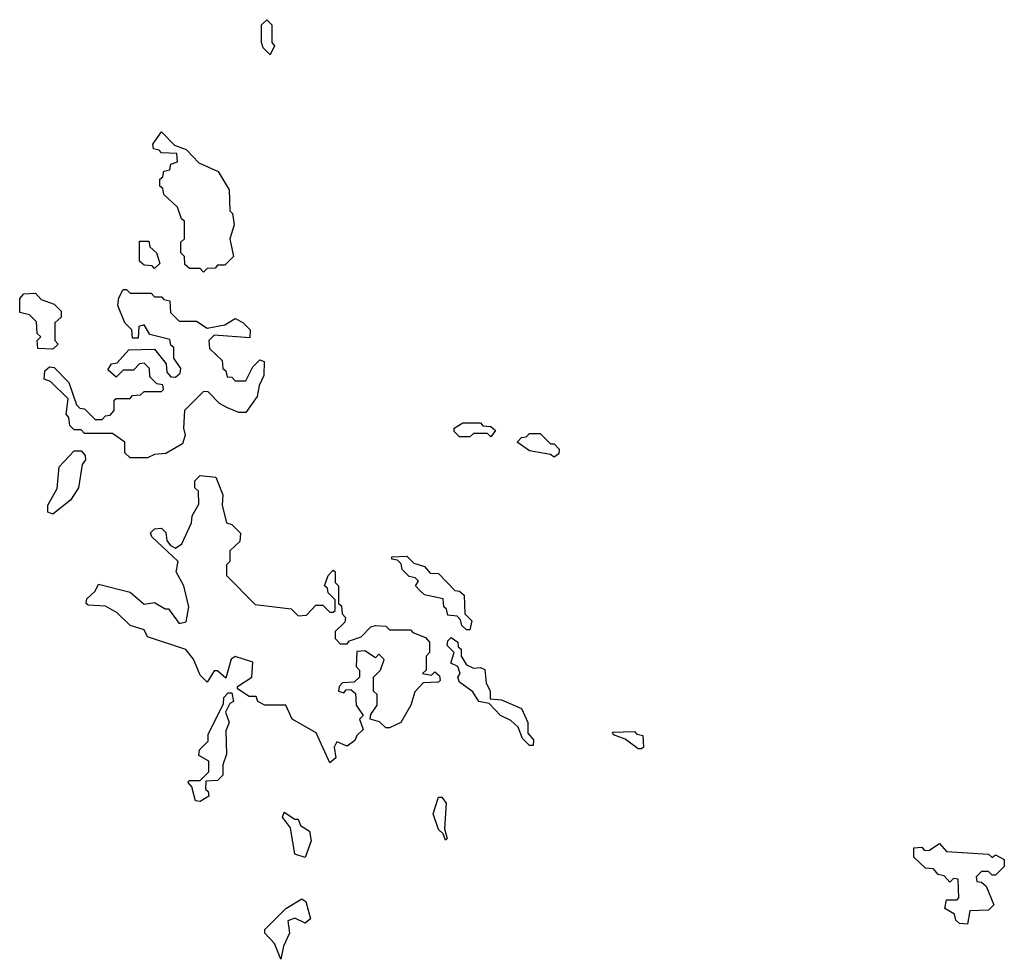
# Model space of a CAD drawing. Extents: x 1861455 to 2058065, y 200073 to 437907.
# Tile 455 of 574: x 2053520 to 2056330, y 343240 to 345920. Entities that reach past the tile are written whole.
import ezdxf

# ---------------------------------------------------------------- set-up
doc = ezdxf.new("R2010")
doc.units = 0

msp = doc.modelspace()

# ---------------------------------------------------------------- linework, layer by layer
at = {"layer": '0CON05XD'}
for points in [[(2054235, 345820), (2054215, 345840), (2054210, 345855), (2054210, 345905), (2054225, 345920), (2054240, 345905), (2054240, 345855), (2054247.5, 345845), (2054235, 345820)], [(2054045, 345200), (2054035, 345210), (2054005, 345210), (2053991.7, 345221.7), (2053990, 345245), (2053980, 345255), (2053980, 345285), (2053990, 345295), (2053990, 345345), (2053981.7, 345351.7), (2053970, 345385), (2053931.7, 345421.7), (2053928.3, 345438.3), (2053920, 345445), (2053920, 345465), (2053928.3, 345471.7), (2053931.7, 345488.3), (2053948.3, 345491.7), (2053951.7, 345508.3), (2053970, 345515), (2053968.3, 345538.3), (2053925, 345540), (2053918.3, 345548.3), (2053901.7, 345551.7), (2053900, 345565), (2053925, 345600), (2053961.7, 345561.7), (2053995, 345550), (2054031.7, 345511.7), (2054086.7, 345486.7), (2054117.5, 345435), (2054120, 345375), (2054127, 345367), (2054132.5, 345335), (2054120, 345295), (2054130, 345245), (2054105, 345220), (2054085, 345220), (2054078.3, 345211.7), (2054055, 345210), (2054045, 345200)], [(2053905, 345210), (2053898.3, 345218.3), (2053875, 345220), (2053861.7, 345231.7), (2053861.7, 345288.3), (2053888.3, 345288.3), (2053891.7, 345271.7), (2053910, 345255), (2053920, 345225), (2053905, 345210)], [(2053615, 344980), (2053571.7, 344981.7), (2053570, 345005), (2053580, 345015), (2053570, 345025), (2053568.3, 345058.3), (2053548.3, 345078.3), (2053520, 345085), (2053520, 345125), (2053531.7, 345138.3), (2053565, 345140), (2053581.7, 345121.7), (2053618.3, 345108.3), (2053638.3, 345088.3), (2053638.3, 345071.7), (2053620, 345055), (2053620, 345005), (2053630, 344995), (2053615, 344980)], [(2053885, 344670), (2053835, 344670), (2053820, 344685), (2053820, 344715), (2053785, 344740), (2053705, 344740), (2053695, 344750), (2053675, 344750), (2053663, 344763), (2053660, 344785), (2053652.5, 344795), (2053658.3, 344838.3), (2053608.3, 344888.3), (2053590, 344895), (2053591.7, 344918.3), (2053605, 344930), (2053618.3, 344928.3), (2053660, 344885), (2053681.7, 344821.7), (2053691.7, 344811.7), (2053705, 344810), (2053735, 344780), (2053755, 344780), (2053765, 344790), (2053778.3, 344791.7), (2053790, 344805), (2053790, 344835), (2053795, 344840), (2053835, 344840), (2053841.7, 344848.3), (2053865, 344850), (2053875, 344860), (2053925, 344860), (2053930, 344865), (2053928.3, 344878.3), (2053911.7, 344881.7), (2053891.7, 344901.7), (2053890, 344925), (2053875, 344940), (2053861.7, 344938.3), (2053845, 344920), (2053815, 344920), (2053795, 344900), (2053771.7, 344921.7), (2053781.7, 344938.3), (2053798.3, 344941.7), (2053831.7, 344978.3), (2053905, 344980), (2053938.3, 344938.3), (2053940, 344915), (2053951.7, 344901.7), (2053965, 344900), (2053978.3, 344911.7), (2053980, 344925), (2053960, 344955), (2053960, 344985), (2053951.7, 344991.7), (2053948.3, 345008.3), (2053891.7, 345021.7), (2053875, 345050), (2053860, 345045), (2053858.3, 345011.7), (2053841.7, 345011.7), (2053840, 345035), (2053820, 345055), (2053800, 345105), (2053803, 345127), (2053815, 345150), (2053825, 345150), (2053835, 345140), (2053895, 345140), (2053905, 345130), (2053925, 345130), (2053931.7, 345121.7), (2053948.3, 345118.3), (2053950, 345085), (2053975, 345060), (2054025, 345060), (2054055, 345040), (2054105, 345050), (2054135, 345067.5), (2054156.4, 345056.4), (2054177.5, 345035), (2054177, 345013), (2054075, 345020), (2054060, 345005), (2054061.7, 344981.7), (2054098.3, 344948.3), (2054100, 344925), (2054108.3, 344918.3), (2054111.7, 344901.7), (2054125, 344900), (2054135, 344890), (2054165, 344890), (2054185, 344930), (2054205, 344950), (2054217.5, 344945), (2054216.7, 344905), (2054203, 344877), (2054197.5, 344845), (2054165, 344800), (2054145, 344800), (2054113, 344813), (2054090, 344825), (2054058.3, 344858.3), (2054045, 344860), (2053990, 344805), (2053987.5, 344755), (2053992.5, 344735), (2053985, 344710), (2053937, 344683), (2053905, 344680), (2053885, 344670)], [(2054865, 344730), (2054855, 344740), (2054815, 344740), (2054805, 344730), (2054775, 344730), (2054760, 344745), (2054760, 344755), (2054785, 344770), (2054835, 344770), (2054841.7, 344761.7), (2054865, 344760), (2054878.3, 344748.3), (2054865, 344730)], [(2055045, 344672.5), (2055035, 344680), (2054975, 344690), (2054940, 344715), (2054951.7, 344728.3), (2054965, 344730), (2054975, 344740), (2055005, 344740), (2055035, 344710), (2055045, 344710), (2055060, 344695), (2055058.3, 344681.7), (2055045, 344672.5)], [(2053615, 344510), (2053600, 344515), (2053600, 344535), (2053627, 344583), (2053632.5, 344645), (2053675, 344690), (2053695, 344690), (2053707, 344677), (2053707.5, 344665), (2053698.3, 344651.7), (2053687.5, 344585), (2053665, 344550), (2053615, 344510)], [(2054405, 343800), (2054366.4, 343886.4), (2054297.5, 343925), (2054280, 343965), (2054220, 343965), (2054200, 343975), (2054195, 343990), (2054175, 343990), (2054141.7, 344011.7), (2054141.7, 344018.3), (2054182.5, 344045), (2054185, 344087.5), (2054135, 344103.3), (2054124, 344096), (2054108.3, 344041.7), (2054085, 344062.5), (2054075, 344062.5), (2054055, 344030), (2054035, 344050), (2054015.9, 344095.9), (2053994.1, 344124.1), (2053885, 344160), (2053875, 344180), (2053835, 344192.5), (2053798.3, 344228.3), (2053765, 344247.5), (2053715, 344250), (2053710, 344255), (2053711.7, 344268.3), (2053735, 344290), (2053745, 344310), (2053835, 344287.5), (2053875, 344252.5), (2053905, 344257.5), (2053935, 344240), (2053945, 344240), (2053975, 344197.5), (2053995, 344202.5), (2054002.5, 344245), (2053988.8, 344305), (2053966.7, 344345), (2053972.5, 344375), (2053897.5, 344445), (2053893.6, 344456.4), (2053905, 344467.5), (2053925, 344470), (2053937, 344457), (2053940, 344435), (2053950, 344420), (2053965, 344412.5), (2053982.5, 344425), (2054010, 344485), (2054012.5, 344505), (2054031.7, 344538.3), (2054030, 344575), (2054020, 344585), (2054020, 344605), (2054035, 344620), (2054080, 344615), (2054100, 344565), (2054097.5, 344535), (2054110, 344485), (2054125, 344480), (2054150, 344455), (2054148.3, 344431.7), (2054120, 344405), (2054120, 344375), (2054110, 344365), (2054110, 344335), (2054191.7, 344251.7), (2054295, 344240), (2054315, 344220), (2054338.3, 344221.7), (2054365, 344250), (2054385, 344250), (2054405, 344230), (2054415, 344230), (2054420, 344235), (2054420, 344265), (2054400, 344285), (2054398.3, 344298.3), (2054390, 344305), (2054400, 344335), (2054415, 344350), (2054420, 344345), (2054420, 344315), (2054430, 344305), (2054430, 344255), (2054438.3, 344248.3), (2054440, 344225), (2054450, 344215), (2054448.3, 344201.7), (2054420, 344175), (2054420, 344155), (2054435, 344140), (2054455, 344140), (2054461.7, 344148.3), (2054495, 344160), (2054521.7, 344188.3), (2054535, 344192.5), (2054565, 344190), (2054575, 344180), (2054635, 344180), (2054641.7, 344171.7), (2054678.3, 344158.3), (2054690, 344145), (2054690, 344115), (2054680, 344105), (2054680, 344065), (2054670, 344055), (2054695, 344050), (2054705, 344060), (2054718.3, 344048.3), (2054720, 344035), (2054715, 344030), (2054671.7, 344028.3), (2054647.5, 344002.5), (2054636.7, 343965), (2054607.5, 343915), (2054575, 343900), (2054565, 343900), (2054547, 343917), (2054520, 343925), (2054521.7, 343938.3), (2054540, 343965), (2054540, 343995), (2054530, 344005), (2054530, 344045), (2054550, 344065), (2054560, 344095), (2054545, 344110), (2054535, 344100), (2054505, 344120), (2054481.7, 344118.3), (2054480, 344075), (2054490, 344065), (2054490, 344045), (2054475, 344030), (2054441.7, 344028.3), (2054431.7, 344018.3), (2054430, 344005), (2054445, 344000), (2054451.7, 344008.3), (2054465, 344010), (2054478.3, 343998.3), (2054480, 343965), (2054500, 343935), (2054490, 343925), (2054500, 343895), (2054481.7, 343878.3), (2054476.4, 343863.6), (2054455, 343847.5), (2054425, 343860), (2054417.5, 343845), (2054422.5, 343815), (2054405, 343800)], [(2054805, 344180), (2054795, 344180), (2054781.7, 344191.7), (2054778.3, 344208.3), (2054768.3, 344218.3), (2054741.7, 344221.7), (2054738.3, 344238.3), (2054730, 344245), (2054728.3, 344268.3), (2054675, 344280), (2054661.7, 344291.7), (2054650, 344305), (2054658.3, 344318.3), (2054648.3, 344328.3), (2054631.7, 344331.7), (2054611.7, 344351.7), (2054608.3, 344368.3), (2054598.3, 344378.3), (2054581.7, 344381.7), (2054581.7, 344388.3), (2054625, 344390), (2054645, 344370), (2054675, 344360), (2054691.7, 344341.7), (2054715, 344340), (2054761.7, 344291.7), (2054775, 344290), (2054788.3, 344278.3), (2054790, 344225), (2054810, 344205), (2054805, 344180)], [(2054985, 343850), (2054975, 343850), (2054955, 343870), (2054942.5, 343902.5), (2054921.2, 343921.2), (2054892.5, 343935), (2054860, 343970), (2054830, 343975), (2054813, 344003), (2054775, 344030), (2054770, 344045), (2054777.5, 344055), (2054770, 344075), (2054750, 344085), (2054760, 344115), (2054740, 344135), (2054741.7, 344148.3), (2054751.7, 344158.3), (2054770, 344145), (2054771.7, 344131.7), (2054780, 344125), (2054780, 344105), (2054795, 344080), (2054815, 344070), (2054835, 344072.5), (2054847, 344067), (2054851.7, 344028.3), (2054862.5, 344005), (2054862.5, 343982.5), (2054895, 343980), (2054952.5, 343955), (2054970, 343915), (2054970, 343885), (2054986.4, 343866.4), (2054985, 343850)], [(2054035, 343690), (2054021.7, 343691.7), (2054011.7, 343731.7), (2054000, 343745), (2054005, 343750), (2054035, 343750), (2054060, 343775), (2054060, 343805), (2054031.7, 343821.7), (2054033, 343837), (2054057.5, 343862.5), (2054058.3, 343881.7), (2054101.7, 343968.3), (2054103, 343987), (2054115, 344000), (2054125, 344000), (2054130, 343975), (2054120, 343970), (2054107.5, 343945), (2054117.5, 343915), (2054108.3, 343891.7), (2054110, 343825), (2054100, 343795), (2054100, 343765), (2054085, 343750), (2054051.7, 343748.3), (2054050, 343725), (2054058.3, 343718.3), (2054060, 343705), (2054035, 343690)], [(2055295, 343840), (2055285, 343840), (2055248.3, 343868.3), (2055215, 343880), (2055211.7, 343888.3), (2055275, 343890), (2055281.7, 343881.7), (2055298.3, 343878.3), (2055300, 343845), (2055295, 343840)], [(2054735, 343580), (2054728.3, 343598.3), (2054715, 343610), (2054700, 343655), (2054715, 343702.5), (2054725, 343702.5), (2054736.7, 343685), (2054732.5, 343612.5), (2054740, 343585), (2054735, 343580)], [(2054335, 343530), (2054305, 343540), (2054292.5, 343615), (2054270, 343645), (2054275, 343660), (2054305, 343640), (2054315, 343640), (2054321.7, 343621.7), (2054347.5, 343605), (2054351.7, 343578.3), (2054335, 343530)], [(2056225, 343340), (2056201.7, 343341.7), (2056191.7, 343351.7), (2056188.3, 343368.3), (2056160, 343385), (2056165, 343410), (2056195, 343410), (2056200, 343415), (2056198.3, 343468.3), (2056185, 343470), (2056175, 343460), (2056158.3, 343478.3), (2056141.7, 343481.7), (2056128.3, 343498.3), (2056105, 343500), (2056071.7, 343531.7), (2056071.7, 343558.3), (2056095, 343560), (2056101.7, 343551.7), (2056115, 343550), (2056145, 343570), (2056165, 343547.5), (2056285, 343540), (2056295, 343530), (2056305, 343537.5), (2056330, 343525), (2056330, 343505), (2056305, 343480), (2056295, 343480), (2056285, 343490), (2056265, 343490), (2056250, 343475), (2056251.7, 343461.7), (2056265, 343460), (2056278.3, 343448.3), (2056300, 343395), (2056285, 343380), (2056231.7, 343378.3), (2056225, 343340)], [(2054265, 343240), (2054247.5, 343285), (2054220, 343315), (2054220, 343325), (2054280, 343385), (2054325, 343412.5), (2054336.2, 343405), (2054350, 343355), (2054335, 343343.3), (2054305, 343357.5), (2054285, 343350), (2054290, 343315), (2054273, 343277), (2054265, 343240)]]:
    msp.add_lwpolyline(points, dxfattribs=at)

doc.saveas('drawing.dxf')
